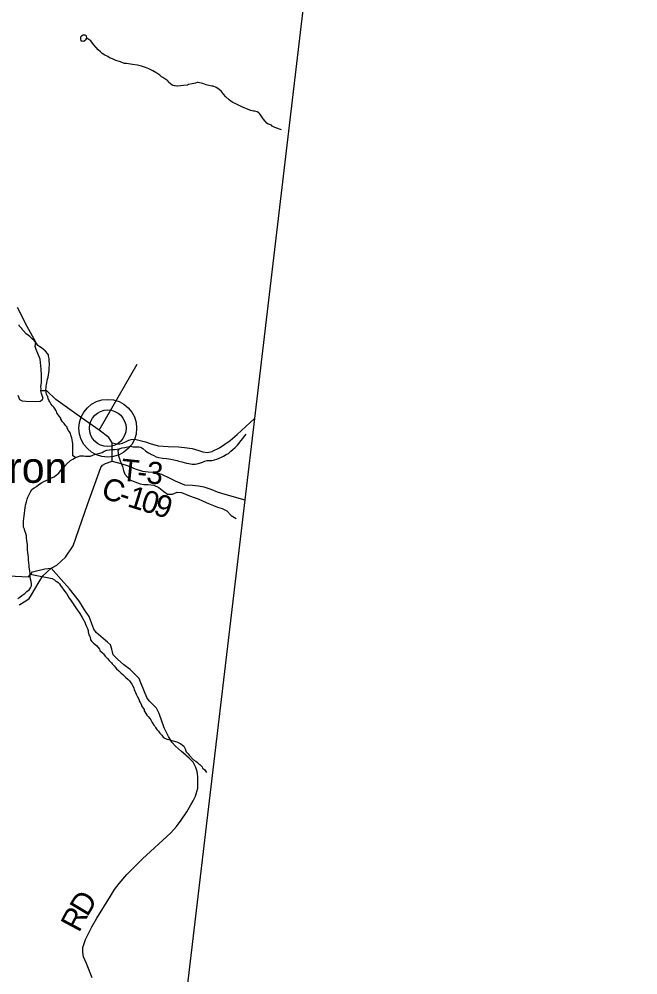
# Model space of a CAD drawing. Extents: x 1310247 to 1664935, y 235267 to 584339.
# Drawn here: x 1524176 to 1532599, y 289978 to 302982 of the extents above; entities that cross this region are included whole.
import ezdxf

# ---------------------------------------------------------------- set-up
doc = ezdxf.new("R2010")
doc.units = 0
for name, color, linetype in [('GM_X_Adjacent_County', 7, 'Continuous'), ('GM_X_County', 7, 'Continuous'), ('GM_X_County_Road', 7, 'Continuous'), ('GM_X_County_Road_Text', 7, 'Continuous'), ('GM_X_Minor_Lake', 7, 'Continuous'), ('GM_X_Minor_River', 7, 'Continuous'), ('GM_X_Township', 7, 'Continuous'), ('GM_X_Township_Road', 7, 'Continuous'), ('GM_X_Township_Road_Text', 7, 'Continuous'), ('GM_X_Township_ROW', 7, 'Continuous'), ('GM_X_Unincorporated', 7, 'Continuous'), ('GM_X_Unincorporated_Location', 7, 'Continuous'), ('GM_X_Unincorporated_Text', 7, 'Continuous')]:
    doc.layers.add(name, color=color, linetype=linetype)

msp = doc.modelspace()

# ---------------------------------------------------------------- linework, layer by layer
at = {"layer": 'GM_X_Adjacent_County'}
msp.add_lwpolyline([(1528044, 303145), (1527379, 297549), (1527248, 296442), (1526093, 286681), (1525783, 284661), (1525992, 284724), (1526500, 284765), (1527007, 284684), (1527512, 284543), (1528026, 284460), (1528527, 284446), (1529034, 284567), (1529538, 284676), (1530052, 284808), (1530568, 284970), (1531073, 285075), (1531583, 285213), (1532088, 285389), (1532594, 285528), (1533097, 285646)], dxfattribs=at)
at = {"layer": 'GM_X_County'}
msp.add_lwpolyline([(1528044, 303145), (1527379, 297549), (1527248, 296442), (1526093, 286681), (1525783, 284661), (1525491, 284643), (1522930, 284742), (1521912, 284674), (1520895, 284496), (1520391, 284580), (1519889, 284772), (1517837, 285223), (1516825, 285593), (1516295, 285825), (1515279, 285907), (1514779, 286005), (1514277, 286192), (1513760, 286483)], dxfattribs=at)
at = {"layer": 'GM_X_County_Road'}
for points in [[(1525442, 296966), (1525443, 297135), (1525444, 297219), (1525399, 297289), (1525267, 297390), (1525024, 297558), (1524676, 297805), (1524553, 297925), (1524472, 297926), (1524474, 297951), (1524471, 297981), (1524479, 298038), (1524482, 298134), (1524476, 298218), (1524461, 298357), (1524409, 298488), (1524396, 298527), (1524403, 298585), (1524285, 298798), (1524155, 299058)], [(1523845, 295416), (1524305, 295396), (1524357, 295461), (1524527, 295502), (1524613, 295514), (1524689, 295553), (1524806, 295664), (1524913, 295815), (1525107, 296377), (1525288, 296882), (1525311, 296912), (1525350, 296938), (1525442, 296966)], [(1525442, 296966), (1525562, 296936), (1525661, 296903), (1525757, 296864), (1525857, 296832), (1525932, 296825), (1526015, 296819), (1526115, 296790), (1526228, 296737), (1526301, 296700), (1526426, 296645), (1526537, 296641), (1526619, 296633), (1526692, 296620), (1526785, 296589), (1526873, 296550), (1526974, 296517), (1527248, 296442)], [(1526460, 292955), (1526444, 292970), (1526387, 293019), (1526304, 293088), (1526253, 293144), (1526208, 293223), (1526149, 293339), (1526083, 293536), (1526044, 293607), (1525996, 293659), (1525947, 293706), (1525913, 293753), (1525885, 293829), (1525834, 293950), (1525808, 294009), (1525765, 294055), (1525687, 294134), (1525603, 294195), (1525514, 294276), (1525458, 294332), (1525438, 294408), (1525422, 294468), (1525380, 294507), (1525319, 294553), (1525227, 294638), (1525195, 294681), (1525165, 294753), (1525128, 294854), (1525068, 294944), (1524996, 295057), (1524864, 295233), (1524747, 295357), (1524613, 295514)], [(1525171, 289937), (1525092, 290135), (1525054, 290225), (1525043, 290288), (1525043, 290353), (1525079, 290459), (1525165, 290632), (1525235, 290751), (1525418, 291051), (1525475, 291141), (1525537, 291221), (1525644, 291343), (1525855, 291559), (1526241, 291912), (1526317, 291997), (1526384, 292084), (1526461, 292197), (1526513, 292290), (1526547, 292348), (1526578, 292410), (1526607, 292519), (1526610, 292596), (1526609, 292678), (1526600, 292746), (1526583, 292801), (1526547, 292872), (1526490, 292927), (1526460, 292955)]]:
    msp.add_lwpolyline(points, dxfattribs=at)
at = {"layer": 'GM_X_Minor_Lake'}
for points in [[(1525098, 302723), (1525094, 302755), (1525077, 302765), (1525046, 302764), (1525026, 302752), (1525010, 302739), (1525011, 302714), (1525015, 302686)], [(1525015, 302686), (1525033, 302686), (1525059, 302683), (1525088, 302709), (1525098, 302723)]]:
    msp.add_lwpolyline(points, dxfattribs=at)
at = {"layer": 'GM_X_Minor_River'}
for points in [[(1527746, 301474), (1527656, 301510), (1527620, 301528), (1527612, 301540), (1527584, 301549), (1527568, 301555), (1527550, 301565), (1527524, 301594), (1527499, 301626), (1527479, 301652), (1527463, 301679), (1527449, 301697), (1527441, 301709), (1527417, 301719), (1527383, 301730), (1527365, 301732), (1527347, 301736), (1527331, 301741), (1527295, 301751), (1527207, 301788), (1527171, 301809), (1527137, 301827), (1527125, 301831), (1527085, 301850), (1527056, 301868), (1527036, 301883), (1526990, 301924), (1526958, 301962), (1526929, 301999), (1526895, 302029), (1526859, 302052), (1526817, 302068), (1526799, 302070), (1526759, 302079), (1526723, 302089), (1526675, 302106), (1526631, 302117), (1526615, 302119), (1526601, 302119), (1526575, 302113), (1526532, 302102), (1526480, 302092), (1526466, 302085), (1526415, 302077), (1526375, 302076), (1526333, 302070), (1526321, 302070), (1526301, 302073), (1526289, 302075), (1526275, 302079), (1526261, 302085), (1526237, 302102), (1526209, 302124), (1526199, 302144), (1526171, 302161), (1526134, 302189), (1526116, 302197), (1526090, 302218), (1526050, 302246), (1525994, 302277), (1525940, 302304), (1525896, 302325), (1525844, 302343), (1525786, 302358), (1525720, 302367), (1525692, 302369), (1525640, 302378), (1525612, 302380), (1525596, 302383), (1525554, 302399), (1525526, 302408), (1525494, 302418), (1525482, 302424), (1525448, 302443), (1525408, 302457), (1525382, 302474), (1525342, 302494), (1525308, 302515), (1525282, 302537), (1525253, 302564), (1525225, 302596), (1525191, 302633), (1525175, 302653), (1525152, 302685), (1525126, 302706), (1525098, 302723)], [(1527805, 301444), (1527805, 301444)], [(1524944, 297017), (1524909, 297040), (1524907, 297058), (1524908, 297074), (1524906, 297100), (1524908, 297134), (1524909, 297158), (1524907, 297190), (1524905, 297209), (1524903, 297231), (1524894, 297287), (1524886, 297307), (1524873, 297354), (1524863, 297368), (1524849, 297386), (1524829, 297418), (1524828, 297432), (1524810, 297449), (1524788, 297481), (1524768, 297501), (1524746, 297538), (1524743, 297554), (1524719, 297578), (1524689, 297625), (1524685, 297643), (1524676, 297661), (1524648, 297704), (1524630, 297720), (1524608, 297750), (1524595, 297773), (1524587, 297787), (1524585, 297799), (1524573, 297815), (1524565, 297847), (1524560, 297859), (1524550, 297881), (1524544, 297906), (1524540, 297928), (1524540, 297944), (1524543, 297972), (1524543, 297986), (1524551, 298010), (1524562, 298082), (1524573, 298112), (1524584, 298202), (1524586, 298232), (1524589, 298278), (1524585, 298347), (1524586, 298365), (1524576, 298403), (1524574, 298415), (1524562, 298431), (1524535, 298466), (1524503, 298492), (1524479, 298509), (1524459, 298523), (1524433, 298543), (1524417, 298566), (1524380, 298610), (1524358, 298627), (1524320, 298665), (1524302, 298677), (1524274, 298700), (1524235, 298740), (1524219, 298759), (1524213, 298773), (1524177, 298809), (1524175, 298824)], [(1524730, 296825), (1524761, 296869), (1524794, 296896), (1524831, 296937), (1524875, 296977), (1524908, 296996), (1524944, 297017), (1524971, 297025), (1525007, 297042), (1525051, 297042), (1525079, 297035), (1525121, 297034), (1525149, 297036), (1525178, 297051), (1525212, 297061), (1525244, 297068), (1525273, 297077), (1525305, 297087), (1525333, 297104), (1525370, 297118), (1525406, 297121), (1525446, 297126), (1525480, 297128), (1525536, 297137), (1525579, 297148), (1525613, 297155), (1525690, 297170), (1525724, 297163), (1525760, 297165), (1525806, 297162), (1525832, 297159), (1525860, 297139), (1525903, 297104), (1525939, 297081), (1525976, 297060), (1526008, 297044), (1526042, 297027), (1526078, 297018), (1526128, 297009), (1526184, 297004), (1526214, 297000), (1526240, 296995), (1526284, 296986), (1526326, 296976), (1526352, 296969), (1526392, 296958), (1526422, 296950), (1526456, 296941), (1526484, 296935), (1526530, 296928), (1526572, 296927), (1526598, 296932), (1526644, 296946), (1526673, 296955), (1526705, 296969), (1526737, 296978), (1526798, 296977), (1526836, 296984), (1526866, 296994), (1526900, 297009), (1526931, 297024), (1526959, 297038), (1526994, 297057), (1527026, 297073), (1527059, 297102), (1527085, 297128), (1527116, 297153), (1527147, 297187), (1527265, 297337)], [(1525536, 297137), (1525522, 297113), (1525528, 297042), (1525553, 296974), (1525584, 296895), (1525595, 296842), (1525614, 296790), (1525683, 296716), (1525753, 296685), (1525822, 296660), (1525874, 296651), (1525933, 296650), (1526009, 296642), (1526079, 296609), (1526146, 296557), (1526198, 296520), (1526262, 296517), (1526329, 296548), (1526385, 296541), (1526441, 296518), (1526494, 296495), (1526558, 296473), (1526614, 296454), (1526682, 296425), (1526754, 296393), (1526821, 296366), (1526875, 296341), (1526941, 296324), (1527003, 296293), (1527064, 296229), (1527129, 296187)], [(1524160, 295100), (1524187, 295119), (1524213, 295141), (1524252, 295168), (1524282, 295194), (1524313, 295217), (1524329, 295243), (1524344, 295271), (1524345, 295301), (1524339, 295331), (1524332, 295361), (1524328, 295395), (1524327, 295432), (1524320, 295474), (1524313, 295526), (1524311, 295554), (1524310, 295580), (1524303, 295628), (1524303, 295657), (1524298, 295693), (1524294, 295725), (1524289, 295763), (1524290, 295791), (1524288, 295833), (1524285, 295859), (1524283, 295889), (1524278, 295926), (1524278, 295952), (1524267, 295986), (1524254, 296018), (1524248, 296044), (1524237, 296071), (1524235, 296097), (1524236, 296123), (1524236, 296151), (1524239, 296187), (1524243, 296223), (1524250, 296257), (1524253, 296299), (1524258, 296335), (1524264, 296369), (1524275, 296413), (1524286, 296451), (1524294, 296478), (1524311, 296516), (1524330, 296550), (1524350, 296584), (1524381, 296605), (1524411, 296625), (1524444, 296652), (1524479, 296675), (1524513, 296693), (1524545, 296706), (1524584, 296724), (1524618, 296743), (1524653, 296756), (1524683, 296780), (1524712, 296799), (1524730, 296825)], [(1524327, 295432), (1524624, 295373), (1524658, 295355), (1524676, 295334), (1524688, 295330), (1524706, 295316), (1524724, 295298), (1524740, 295275), (1524799, 295196), (1524819, 295168), (1524858, 295103), (1524874, 295081), (1524901, 295040), (1524929, 294998), (1524947, 294972), (1524965, 294947), (1524980, 294925), (1524994, 294907), (1525004, 294895), (1525036, 294842), (1525053, 294808), (1525069, 294777), (1525081, 294751), (1525094, 294717), (1525106, 294689), (1525114, 294666), (1525116, 294648), (1525127, 294606), (1525133, 294592), (1525143, 294572), (1525146, 294539), (1525168, 294515), (1525188, 294493), (1525228, 294460), (1525271, 294411), (1525277, 294393), (1525309, 294359), (1525323, 294346), (1525347, 294316), (1525378, 294284), (1525400, 294257), (1525418, 294237), (1525432, 294225), (1525442, 294212), (1525456, 294198), (1525468, 294184), (1525485, 294166), (1525503, 294143), (1525533, 294113), (1525551, 294099), (1525567, 294082), (1525587, 294066), (1525607, 294048), (1525626, 294031), (1525660, 293997), (1525678, 293977), (1525696, 293954), (1525710, 293936), (1525729, 293902), (1525739, 293879), (1525743, 293863), (1525758, 293819), (1525768, 293799), (1525784, 293770), (1525808, 293722), (1525809, 293706), (1525823, 293686), (1525841, 293653), (1525843, 293641), (1525851, 293627), (1525878, 293587), (1525880, 293572), (1525888, 293558), (1525913, 293512), (1525931, 293495), (1525955, 293467), (1525967, 293447), (1525979, 293431), (1525989, 293414), (1526012, 293378), (1526022, 293364), (1526034, 293344), (1526052, 293319), (1526074, 293293), (1526091, 293269), (1526117, 293242), (1526139, 293214), (1526161, 293201), (1526187, 293187), (1526213, 293179), (1526241, 293172), (1526273, 293164), (1526303, 293155), (1526325, 293147), (1526339, 293141), (1526359, 293131), (1526377, 293120), (1526401, 293104), (1526417, 293090), (1526428, 293072), (1526436, 293055)], [(1526436, 293055), (1526452, 293013), (1526462, 293001), (1526476, 292985), (1526489, 292966), (1526549, 292905), (1526581, 292885), (1526605, 292867), (1526621, 292852), (1526634, 292840), (1526650, 292828), (1526666, 292808), (1526674, 292793), (1526698, 292773), (1526708, 292759), (1526727, 292732)]]:
    msp.add_lwpolyline(points, dxfattribs=at)
at = {"layer": 'GM_X_Township'}
msp.add_lwpolyline([(1528044, 303145), (1527379, 297549), (1527248, 296442), (1526093, 286681), (1525783, 284661), (1525491, 284643), (1522930, 284742), (1521912, 284674), (1520895, 284496), (1520391, 284580), (1519889, 284772), (1517837, 285223), (1516825, 285593), (1516295, 285825), (1515279, 285907), (1514779, 286005), (1514277, 286192), (1513760, 286483)], dxfattribs=at)
at = {"layer": 'GM_X_Township_Road'}
for points in [[(1525267, 297390), (1525783, 298287)], [(1525444, 297219), (1525504, 297205), (1525549, 297204), (1525584, 297214), (1525624, 297233), (1525669, 297254), (1525701, 297264), (1525750, 297268), (1525826, 297250), (1525896, 297229), (1525960, 297208), (1526069, 297175), (1526205, 297166), (1526347, 297163), (1526428, 297156), (1526532, 297138), (1526622, 297115), (1526677, 297094), (1526737, 297087), (1526802, 297098), (1526810, 297102)], [(1524176, 295010), (1524188, 295018), (1524243, 295054), (1524281, 295077), (1524311, 295099), (1524333, 295128), (1524391, 295226), (1524448, 295324), (1524498, 295408), (1524613, 295514)]]:
    msp.add_lwpolyline(points, dxfattribs=at)
at = {"layer": 'GM_X_Township_ROW'}
for points in [[(1524157, 297865), (1524180, 297805), (1524218, 297790), (1524269, 297786), (1524403, 297780), (1524462, 297784), (1524492, 297801), (1524505, 297822), (1524479, 297888), (1524472, 297926)], [(1526810, 297102), (1526905, 297151), (1527047, 297249), (1527145, 297331), (1527379, 297549)]]:
    msp.add_lwpolyline(points, dxfattribs=at)
at = {"layer": 'GM_X_Unincorporated'}
for radius in [393, 249]:
    msp.add_circle((1525383, 297416), radius, dxfattribs=at)
at = {"layer": 'GM_X_Unincorporated_Location'}
msp.add_line((1525383, 297416), (1525383, 297416), dxfattribs=at)

# ---------------------------------------------------------------- texts
at = {"layer": 'GM_X_County_Road_Text'}
for s, rotation, p in [('C', 340.5317, (1525275, 296481)), ('-', 341.5829, (1525513, 296397)), ('1', 342.7876, (1525636, 296356)), ('0', 343.2065, (1525815, 296301)), ('9', 341.8658, (1525990, 296248)), ('D', 59.0758, (1525104, 290758)), ('R', 62.0088, (1524991, 290544))]:
    msp.add_text(s, height=300, rotation=rotation, dxfattribs=at).set_placement(p)
at = {"layer": 'GM_X_Township_Road_Text'}
for s, rotation, p in [('T', 354.0828, (1525550, 296705)), ('3', 354.7172, (1525900, 296669)), ('-', 354.1604, (1525774, 296682))]:
    msp.add_text(s, height=300, rotation=rotation, dxfattribs=at).set_placement(p)
at = {"layer": 'GM_X_Unincorporated_Text'}
msp.add_text('Cedron', height=417, rotation=0, dxfattribs=at).set_placement((1523004, 296673))

doc.saveas('drawing.dxf')
